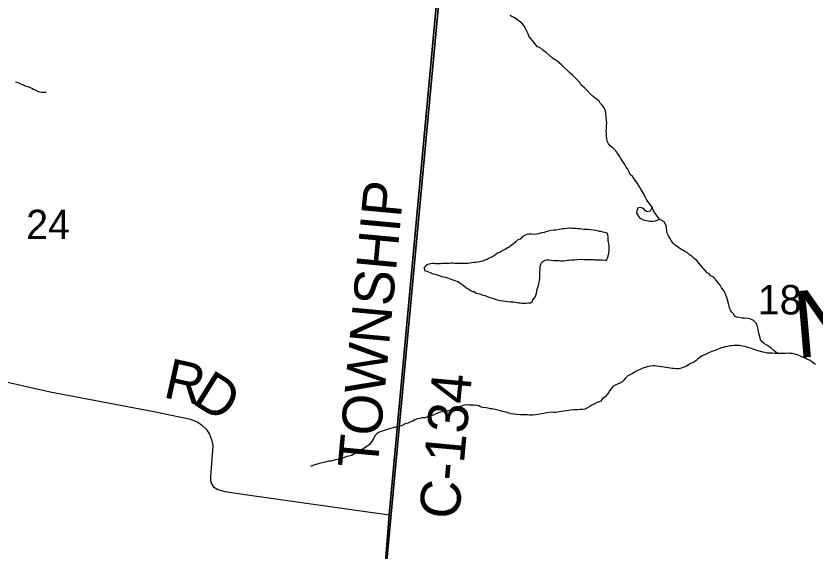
# Model space of a CAD drawing. Extents: x 0 to 1064, y 0 to 440.
# Drawn here: x 294.9 to 313.09, y 337.36 to 349.52 of the extents above; entities that cross this region are included whole.
import ezdxf

# ---------------------------------------------------------------- set-up
doc = ezdxf.new("R2010")
doc.units = 0
for name, color, linetype in [('GM_X_County_Road', 7, 'Continuous'), ('GM_X_County_Road_Text', 7, 'Continuous'), ('GM_X_Minor_Lake', 7, 'Continuous'), ('GM_X_Minor_River', 7, 'Continuous'), ('GM_X_Minor_River_Text', 7, 'Continuous'), ('GM_X_Section', 7, 'Continuous'), ('GM_X_Section_Text', 7, 'Continuous'), ('GM_X_Township', 7, 'Continuous')]:
    doc.layers.add(name, color=color, linetype=linetype)

msp = doc.modelspace()

# ---------------------------------------------------------------- linework, layer by layer
at = {"layer": 'GM_X_County_Road'}
for points in [[(303.396, 338.183), (305.469, 360.57)], [(293.568, 341.454), (295.682, 340.975), (298.038, 340.529), (298.843, 340.364), (298.955, 340.328), (299.041, 340.286), (299.129, 340.23), (299.235, 340.129), (299.311, 340.013), (299.353, 339.896), (299.382, 339.755), (299.376, 339.646), (299.329, 339.05), (299.335, 338.967), (299.353, 338.888), (299.396, 338.819), (299.498, 338.752), (299.66, 338.708), (300.123, 338.639), (303.396, 338.183)]]:
    msp.add_lwpolyline(points, dxfattribs=at)
at = {"layer": 'GM_X_Minor_Lake'}
msp.add_line((304.192, 343.806), (304.202, 343.733), dxfattribs=at)
for points in [[(308.306, 343.971), (308.343, 343.97), (308.368, 344.018), (308.382, 344.066), (308.396, 344.133), (308.403, 344.187), (308.405, 344.254), (308.406, 344.297), (308.401, 344.339), (308.39, 344.382), (308.385, 344.425), (308.38, 344.468), (308.381, 344.504), (308.376, 344.547), (308.358, 344.584), (308.304, 344.603), (308.262, 344.61), (308.226, 344.623), (308.189, 344.624), (308.141, 344.638), (308.105, 344.645), (308.05, 344.652), (307.971, 344.66), (307.911, 344.668), (307.874, 344.669), (307.826, 344.67), (307.783, 344.677), (307.735, 344.684), (307.686, 344.686), (307.644, 344.693), (307.601, 344.694), (307.565, 344.695), (307.528, 344.696), (307.492, 344.697), (307.449, 344.692), (307.394, 344.687), (307.352, 344.682), (307.315, 344.677), (307.266, 344.672), (307.199, 344.655), (307.144, 344.651), (307.089, 344.646), (307.028, 344.629), (306.967, 344.619), (306.93, 344.601), (306.869, 344.591), (306.795, 344.568), (306.741, 344.563), (306.698, 344.558), (306.637, 344.56), (306.588, 344.561), (306.534, 344.556), (306.491, 344.539), (306.429, 344.504), (306.379, 344.451), (306.33, 344.434), (306.28, 344.386), (306.224, 344.333), (306.181, 344.31), (306.131, 344.269), (306.082, 344.246), (306.026, 344.21), (305.989, 344.193), (305.915, 344.146), (305.866, 344.129), (305.816, 344.094), (305.773, 344.065), (305.724, 344.036), (305.675, 344.019), (305.631, 343.989), (305.576, 343.972), (305.533, 343.949), (305.496, 343.944), (305.46, 343.933), (305.417, 343.928), (305.368, 343.917), (305.326, 343.918), (305.277, 343.913), (305.234, 343.902), (305.185, 343.897), (305.137, 343.898), (305.1, 343.893), (305.051, 343.894), (305.009, 343.895), (304.96, 343.897), (304.924, 343.898), (304.881, 343.899), (304.845, 343.9), (304.802, 343.901), (304.766, 343.895), (304.723, 343.896), (304.687, 343.897), (304.644, 343.892), (304.601, 343.893), (304.565, 343.888), (304.522, 343.889), (304.486, 343.89), (304.449, 343.891), (304.413, 343.892), (304.376, 343.893), (304.34, 343.888)], [(304.202, 343.733), (304.256, 343.72), (304.293, 343.707), (304.329, 343.694), (304.365, 343.674), (304.401, 343.661), (304.443, 343.654), (304.491, 343.635), (304.552, 343.615), (304.618, 343.595), (304.679, 343.581), (304.727, 343.568), (304.763, 343.555), (304.805, 343.542), (304.847, 343.522), (304.89, 343.509), (304.932, 343.496), (304.968, 343.483), (305.016, 343.451), (305.052, 343.426), (305.093, 343.395), (305.129, 343.363), (305.165, 343.332), (305.213, 343.313), (305.248, 343.281), (305.297, 343.262), (305.333, 343.255), (305.381, 343.223), (305.417, 343.216), (305.465, 343.203), (305.507, 343.184), (305.574, 343.164), (305.64, 343.144), (305.688, 343.124), (305.743, 343.105), (305.815, 343.085), (305.857, 343.071), (305.93, 343.057), (305.996, 343.044), (306.045, 343.036), (306.093, 343.035), (306.16, 343.027), (306.227, 343.02), (306.263, 343.013), (306.312, 343.011), (306.348, 343.004), (306.384, 343.003), (306.427, 342.996), (306.469, 342.995), (306.518, 342.994), (306.573, 342.999), (306.616, 343.004), (306.659, 343.033), (306.672, 343.069), (306.709, 343.111), (306.729, 343.147), (306.742, 343.201), (306.756, 343.25), (306.763, 343.286), (306.783, 343.352), (306.796, 343.394), (306.81, 343.473), (306.817, 343.516), (306.824, 343.552), (306.825, 343.594), (306.827, 343.649), (306.828, 343.698), (306.835, 343.734), (306.836, 343.777), (306.837, 343.813), (306.844, 343.849), (306.857, 343.892), (306.87, 343.928), (306.938, 343.975), (306.987, 343.98), (307.036, 343.978), (307.09, 343.971), (307.151, 343.963), (307.224, 343.961), (307.26, 343.961), (307.309, 343.959), (307.363, 343.958), (307.418, 343.963), (307.455, 343.968), (307.492, 343.973), (307.54, 343.978), (307.577, 343.977), (307.619, 343.982), (307.686, 343.986), (307.76, 343.991), (307.832, 343.989), (307.875, 343.988), (307.918, 343.987), (307.966, 343.985), (308.045, 343.983), (308.082, 343.982), (308.124, 343.981), (308.161, 343.981), (308.209, 343.979), (308.246, 343.978), (308.306, 343.971)], [(304.34, 343.888), (304.303, 343.883), (304.266, 343.865), (304.229, 343.842), (304.192, 343.806)]]:
    msp.add_lwpolyline(points, dxfattribs=at)
at = {"layer": 'GM_X_Minor_River'}
for points in [[(309.385, 345.175), (309.289, 345.302), (309.248, 345.364), (309.225, 345.413), (309.202, 345.463), (309.155, 345.543), (309.12, 345.598), (309.085, 345.654), (309.05, 345.716), (309.009, 345.771), (308.945, 345.87), (308.885, 345.921), (308.862, 345.982), (308.827, 346.038), (308.792, 346.087), (308.763, 346.149), (308.705, 346.241), (308.669, 346.285), (308.64, 346.34), (308.593, 346.402), (308.552, 346.464), (308.493, 346.526), (308.439, 346.564), (308.392, 346.62), (308.363, 346.676), (308.353, 346.737), (308.342, 346.792), (308.343, 346.852), (308.339, 346.913), (308.346, 346.962), (308.348, 347.035), (308.349, 347.077), (308.345, 347.162), (308.34, 347.205), (308.335, 347.248), (308.331, 347.297), (308.32, 347.37), (308.286, 347.45), (308.245, 347.499), (308.203, 347.543), (308.18, 347.586), (308.108, 347.643), (308.049, 347.687), (307.971, 347.756), (307.906, 347.83), (307.847, 347.893), (307.77, 347.955), (307.735, 348.011), (307.693, 348.055), (307.634, 348.117), (307.575, 348.173), (307.521, 348.223), (307.456, 348.286), (307.391, 348.348), (307.319, 348.417), (307.266, 348.461), (307.206, 348.511), (307.158, 348.536), (307.116, 348.562), (307.039, 348.637), (306.968, 348.693), (306.896, 348.75), (306.825, 348.806), (306.777, 348.826), (306.729, 348.875), (306.688, 348.931), (306.618, 349.024), (306.576, 349.068), (306.559, 349.117), (306.525, 349.197), (306.496, 349.258), (306.467, 349.308), (306.419, 349.358), (306.36, 349.408), (306.294, 349.452), (306.24, 349.49), (306.198, 349.509), (306.156, 349.534)], [(294.894, 348.029), (294.93, 348.016), (294.966, 348.003), (295.02, 347.977), (295.074, 347.958), (295.116, 347.938), (295.17, 347.919), (295.225, 347.899), (295.261, 347.88), (295.303, 347.861), (295.339, 347.842), (295.405, 347.81), (295.447, 347.796), (295.483, 347.795), (295.52, 347.795), (295.556, 347.794), (295.593, 347.793)], [(309.34, 345.085), (309.267, 345.068), (309.231, 345.093), (309.184, 345.143), (309.118, 345.169), (309.051, 345.152), (309.03, 345.043), (309.094, 344.932), (309.184, 344.887), (309.257, 344.874)], [(309.257, 344.874), (309.335, 344.86), (309.396, 344.858), (309.463, 344.863), (309.555, 344.904), (309.508, 344.965), (309.467, 345.021), (309.414, 345.095), (309.385, 345.175), (309.34, 345.085)], [(312.241, 341.847), (312.157, 341.916), (312.086, 341.979), (312.038, 342.01), (311.996, 342.042), (311.942, 342.067), (311.9, 342.099), (311.853, 342.161), (311.842, 342.204), (311.826, 342.259), (311.809, 342.314), (311.798, 342.387), (311.787, 342.43), (311.777, 342.491), (311.742, 342.547), (311.688, 342.597), (311.628, 342.629), (311.562, 342.642), (311.483, 342.651), (311.434, 342.652), (311.362, 342.666), (311.313, 342.673), (311.271, 342.692), (311.236, 342.748), (311.195, 342.792), (311.165, 342.835), (311.148, 342.878), (311.137, 342.927), (311.121, 342.988), (311.098, 343.068), (311.081, 343.123), (311.059, 343.178), (311.036, 343.233), (311.007, 343.289), (310.966, 343.345), (310.931, 343.406), (310.895, 343.45), (310.836, 343.524), (310.771, 343.593), (310.723, 343.618), (310.682, 343.662), (310.64, 343.687), (310.598, 343.731), (310.545, 343.793), (310.498, 343.843), (310.457, 343.899), (310.404, 343.961), (310.35, 343.999), (310.279, 344.073), (310.237, 344.093), (310.189, 344.136), (310.129, 344.168), (310.087, 344.194), (310.016, 344.238), (309.974, 344.27), (309.914, 344.307), (309.873, 344.351), (309.825, 344.407), (309.796, 344.462), (309.767, 344.506), (309.732, 344.567), (309.722, 344.629), (309.712, 344.72), (309.695, 344.775), (309.66, 344.843), (309.555, 344.904)], [(313.104, 341.6), (313.056, 341.632), (313.008, 341.664), (312.966, 341.695), (312.906, 341.721), (312.864, 341.746), (312.81, 341.766), (312.762, 341.791), (312.69, 341.818), (312.629, 341.837), (312.569, 341.845), (312.52, 341.852), (312.466, 341.854), (312.405, 341.849), (312.344, 341.851), (312.283, 341.852), (312.241, 341.847), (312.174, 341.849), (312.125, 341.856), (312.065, 341.858), (312.01, 341.859), (311.955, 341.872), (311.907, 341.88), (311.828, 341.9), (311.786, 341.907), (311.732, 341.933), (311.684, 341.946), (311.642, 341.959), (311.587, 341.979), (311.539, 341.992), (311.497, 342.006), (311.436, 342.019), (311.37, 342.027), (311.309, 342.029), (311.248, 342.03), (311.193, 342.025), (311.151, 342.02), (311.102, 342.009), (311.047, 341.999), (310.998, 341.988), (310.943, 341.971), (310.869, 341.942), (310.814, 341.919), (310.746, 341.897), (310.678, 341.862), (310.617, 341.833), (310.574, 341.816), (310.525, 341.793), (310.469, 341.758), (310.413, 341.723), (310.376, 341.681), (310.308, 341.64), (310.259, 341.623), (310.215, 341.588), (310.16, 341.553), (310.105, 341.536), (310.049, 341.513), (309.988, 341.502), (309.933, 341.497), (309.879, 341.505), (309.836, 341.506), (309.794, 341.513), (309.745, 341.52)], [(309.745, 341.52), (309.703, 341.534), (309.661, 341.541), (309.588, 341.549), (309.546, 341.556), (309.491, 341.563), (309.449, 341.57), (309.406, 341.565), (309.345, 341.561), (309.272, 341.545), (309.229, 341.533), (309.174, 341.517), (309.112, 341.488), (309.038, 341.453), (308.983, 341.424), (308.933, 341.383), (308.878, 341.366), (308.829, 341.337), (308.773, 341.283), (308.741, 341.242), (308.691, 341.2), (308.648, 341.177), (308.599, 341.148), (308.544, 341.131), (308.494, 341.108), (308.45, 341.048), (308.419, 341.006), (308.387, 340.952), (308.356, 340.911), (308.312, 340.863), (308.256, 340.822), (308.218, 340.768), (308.175, 340.751), (308.132, 340.734), (308.071, 340.705), (308.015, 340.67), (307.966, 340.641), (307.91, 340.612), (307.849, 340.583), (307.794, 340.572), (307.751, 340.573), (307.696, 340.568), (307.648, 340.57), (307.605, 340.565), (307.526, 340.561), (307.477, 340.556), (307.428, 340.545), (307.367, 340.534), (307.312, 340.529), (307.27, 340.524), (307.19, 340.508), (307.142, 340.509), (307.087, 340.511), (307.032, 340.506), (306.989, 340.501), (306.922, 340.485), (306.855, 340.474), (306.788, 340.464), (306.727, 340.453), (306.66, 340.449), (306.593, 340.45), (306.544, 340.451), (306.496, 340.453), (306.441, 340.454), (306.386, 340.455), (306.307, 340.463), (306.247, 340.471), (306.174, 340.479), (306.12, 340.492), (306.059, 340.512), (305.975, 340.533), (305.932, 340.546), (305.872, 340.56), (305.812, 340.573), (305.745, 340.587), (305.702, 340.588), (305.648, 340.602), (305.606, 340.615), (305.533, 340.623), (305.479, 340.636), (305.437, 340.656), (305.394, 340.669), (305.322, 340.677), (305.255, 340.672), (305.212, 340.673), (305.152, 340.681), (305.109, 340.67), (305.041, 340.653), (304.962, 340.625), (304.888, 340.596), (304.845, 340.579), (304.777, 340.55), (304.735, 340.545), (304.661, 340.529), (304.612, 340.524), (304.57, 340.513), (304.521, 340.496), (304.459, 340.473), (304.404, 340.45), (304.324, 340.422), (304.269, 340.405)], [(304.269, 340.405), (304.22, 340.388), (304.153, 340.384), (304.098, 340.373), (304.043, 340.362), (303.982, 340.339), (303.92, 340.304), (303.865, 340.288), (303.821, 340.264), (303.76, 340.248), (303.68, 340.207), (303.631, 340.196), (303.564, 340.18), (303.496, 340.157), (303.429, 340.14), (303.386, 340.129), (303.331, 340.112), (303.282, 340.101), (303.215, 340.073), (303.159, 340.05), (303.116, 340.021), (303.072, 339.973), (303.047, 339.925), (302.996, 339.841), (302.958, 339.787), (302.902, 339.74), (302.846, 339.705), (302.803, 339.682), (302.742, 339.647), (302.686, 339.612), (302.643, 339.582), (302.581, 339.554), (302.538, 339.53), (302.483, 339.513), (302.428, 339.503), (302.379, 339.486), (302.317, 339.463), (302.275, 339.452), (302.232, 339.441), (302.177, 339.43), (302.122, 339.413), (302.073, 339.402), (302.024, 339.397), (301.963, 339.387), (301.914, 339.37), (301.871, 339.359), (301.81, 339.348), (301.761, 339.331), (301.706, 339.32), (301.663, 339.303), (301.607, 339.28)]]:
    msp.add_lwpolyline(points, dxfattribs=at)
at = {"layer": 'GM_X_Section'}
for points in [[(287.989, 353.559), (304.793, 352.705), (303.284, 336.488), (286.615, 337.115)], [(304.793, 352.705), (321.356, 350.075), (319.802, 333.815), (303.284, 336.488)]]:
    msp.add_lwpolyline(points, close=True, dxfattribs=at)
at = {"layer": 'GM_X_Township'}
for points in [[(283.829, 400.275), (308.668, 397.643), (307.553, 385.598), (307.262, 382.139), (306.905, 377.989), (306.885, 377.618), (306.897, 377.521), (306.425, 372.523), (306.414, 372.379), (306.061, 367.851), (305.483, 360.727), (303.396, 338.183), (303.259, 336.417), (301.327, 316.213), (301.291, 315.844), (300.115, 302.39), (299.096, 291.178), (298.645, 286.108), (294.912, 286.455), (282.136, 287.779)], [(300.115, 302.39), (301.291, 315.844), (301.327, 316.213), (303.259, 336.417), (303.396, 338.183), (305.483, 360.727), (306.061, 367.851), (306.414, 372.379), (306.425, 372.523), (306.897, 377.521), (306.885, 377.618), (306.905, 377.989), (307.262, 382.139), (307.553, 385.598), (308.668, 397.643), (313.893, 397.089), (316.164, 396.849), (325.293, 395.928), (328.491, 395.637), (335.705, 394.98), (341.399, 394.389), (358.003, 392.611), (365.19, 391.941), (374.119, 391.108)]]:
    msp.add_lwpolyline(points, dxfattribs=at)

# ---------------------------------------------------------------- texts
at = {"layer": 'GM_X_County_Road_Text'}
for s, height, rotation, p in [('TOWNSHIP', 0.9091, 84.6854, (303.133, 339.209)), ('R', 0.909, 347.4814, (298.23, 340.859)), ('D', 0.909, 328.0773, (298.884, 340.728)), ('C-134', 0.9091, 84.7553, (304.982, 338.058))]:
    msp.add_text(s, height=height, rotation=rotation, dxfattribs=at).set_placement(p)
at = {"layer": 'GM_X_Minor_River_Text'}
msp.add_text('Newman', height=1.5151, rotation=4.9397, dxfattribs=at).set_placement((312.665, 341.744))
at = {"layer": 'GM_X_Section_Text'}
for s, p in [('24', (295.136, 344.449)), ('18', (311.789, 342.737))]:
    msp.add_text(s, height=0.6697, rotation=0, dxfattribs=at).set_placement(p)

doc.saveas('drawing.dxf')
